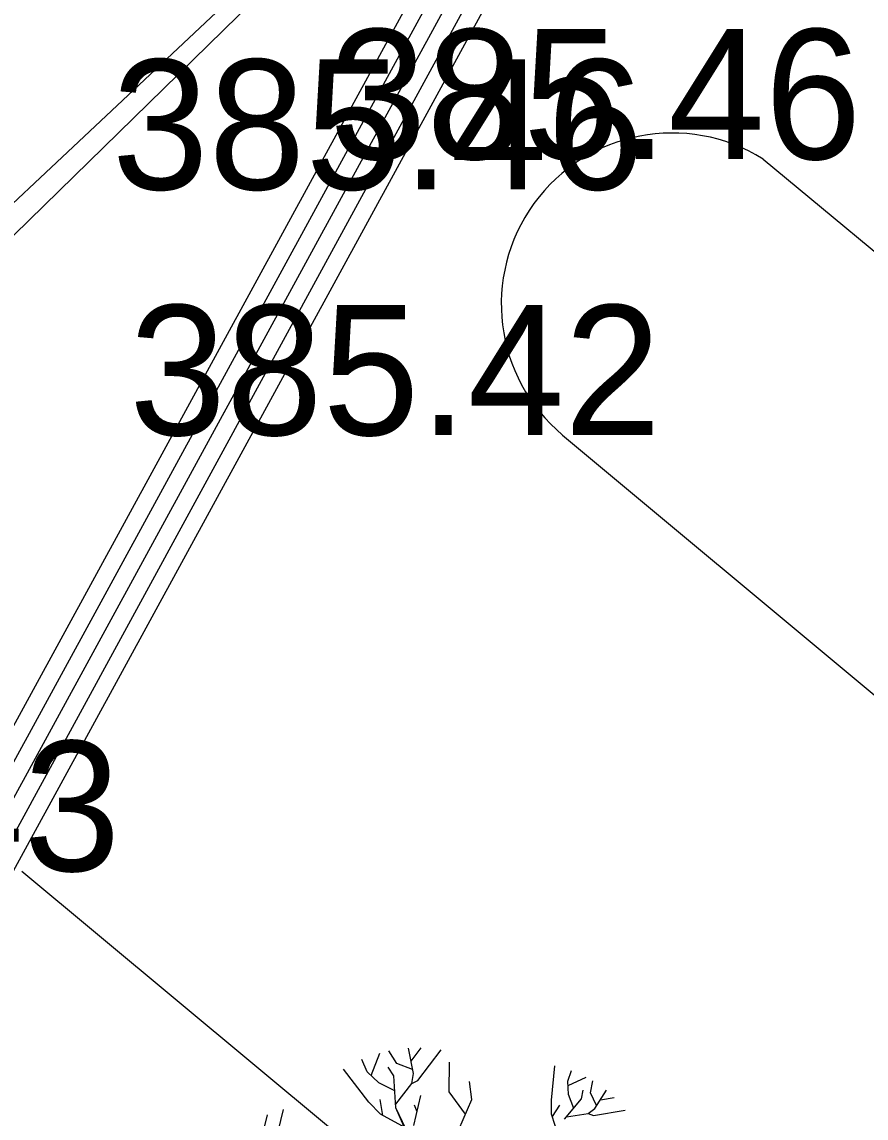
# Model space of a CAD drawing. Extents: x -438233 to -437334, y -1133133 to -1132623.
# Drawn here: x -437526.88 to -437522.01, y -1132711.13 to -1132704.81 of the extents above; entities that cross this region are included whole.
import ezdxf

# ---------------------------------------------------------------- set-up
doc = ezdxf.new("R2010")
doc.units = 0
for name, color, linetype in [('Vrstva 1', 7, 'Continuous'), ('Vrstva 10', 7, 'Continuous'), ('Vrstva 15', 7, 'Continuous'), ('Vrstva 3', 7, 'Continuous'), ('Vrstva 50', 7, 'Continuous')]:
    doc.layers.add(name, color=color, linetype=linetype)

msp = doc.modelspace()

# ---------------------------------------------------------------- linework, layer by layer
at = {"layer": 'Vrstva 1'}
for p, q in [((-437522.6068, -1132705.6023), (-437522.6068, -1132705.6023)), ((-437523.8628, -1132705.7773), (-437523.8628, -1132705.7773)), ((-437523.7628, -1132707.1943), (-437523.7628, -1132707.1943)), ((-437526.8818, -1132709.7093), (-437526.8818, -1132709.7093)), ((-437524.8667, -1132710.8893), (-437524.8167, -1132710.7598)), ((-437524.719, -1132710.819), (-437524.7663, -1132710.7472)), ((-437524.6238, -1132710.8778), (-437524.6518, -1132710.7311)), ((-437524.6375, -1132710.8064), (-437524.5794, -1132710.7294)), ((-437524.5986, -1132710.9184), (-437524.4628, -1132710.7406)), ((-437524.8895, -1132710.8676), (-437524.921, -1132710.7973)), ((-437524.6291, -1132710.855), (-437524.719, -1132710.819)), ((-437524.4173, -1132710.9831), (-437524.4163, -1132710.812)), ((-437524.8807, -1132711.0419), (-437525.0274, -1132710.8529)), ((-437524.823, -1132710.931), (-437524.8895, -1132710.8676)), ((-437524.7369, -1132710.8911), (-437524.7698, -1132710.8403)), ((-437524.725, -1132711.0759), (-437524.7369, -1132710.8911)), ((-437524.6336, -1132710.9348), (-437524.6238, -1132710.8778)), ((-437523.8272, -1132711.0318), (-437523.808, -1132710.834)), ((-437523.7327, -1132710.9212), (-437523.7117, -1132710.8606)), ((-437524.7313, -1132710.9768), (-437524.823, -1132710.931)), ((-437524.726, -1132711.0535), (-437524.6336, -1132710.9348)), ((-437524.6336, -1132710.9348), (-437524.5986, -1132710.9184)), ((-437524.2871, -1132711.0265), (-437524.3004, -1132710.9243)), ((-437523.7289, -1132710.9978), (-437523.7327, -1132710.9212)), ((-437523.7313, -1132710.9474), (-437523.627, -1132710.8977)), ((-437523.6015, -1132710.9891), (-437523.5896, -1132710.9187)), ((-437524.6214, -1132711.1774), (-437524.5804, -1132711.0048)), ((-437524.3232, -1132711.1116), (-437524.4173, -1132710.9831)), ((-437523.6991, -1132711.0783), (-437523.7289, -1132710.9978)), ((-437523.654, -1132711.023), (-437523.6445, -1132710.9733)), ((-437523.5679, -1132711.0622), (-437523.6015, -1132710.9891)), ((-437523.5773, -1132711.0797), (-437523.5108, -1132710.9744)), ((-437523.5448, -1132711.0283), (-437523.4657, -1132711.0153)), ((-437524.8135, -1132711.1119), (-437524.8807, -1132711.0419)), ((-437524.7992, -1132711.12), (-437524.8163, -1132711.0265)), ((-437524.6382, -1132711.2729), (-437524.725, -1132711.0759)), ((-437524.627, -1132711.2799), (-437524.725, -1132711.0759)), ((-437524.6025, -1132711.0983), (-437524.6182, -1132711.0601)), ((-437524.3613, -1132711.2008), (-437524.2871, -1132711.0265)), ((-437523.8265, -1132711.1126), (-437523.8272, -1132711.0318)), ((-437523.822, -1132711.1263), (-437523.7793, -1132711.0594)), ((-437523.752, -1132711.1417), (-437523.654, -1132711.023)), ((-437523.6162, -1132711.1084), (-437523.5773, -1132711.0797)), ((-437525.4845, -1132711.1942), (-437525.4656, -1132711.1161)), ((-437525.418, -1132711.267), (-437525.3728, -1132711.0857)), ((-437524.6697, -1132711.1907), (-437524.8135, -1132711.1119)), ((-437523.7842, -1132711.2428), (-437523.8265, -1132711.1126)), ((-437523.7401, -1132711.1277), (-437523.6162, -1132711.1084)), ((-437523.6162, -1132711.1084), (-437523.5857, -1132711.1189)), ((-437523.5857, -1132711.1189), (-437523.4013, -1132711.0881))]:
    msp.add_line(p, q, dxfattribs=at)
at = {"layer": 'Vrstva 10'}
for points in [[(-437522.6068, -1132705.6023), (-437506.2708, -1132719.1413)], [(-437523.7628, -1132707.1943), (-437507.5728, -1132720.6863)], [(-437526.8818, -1132709.7093), (-437510.8358, -1132723.0743)]]:
    msp.add_lwpolyline(points, dxfattribs=at)
msp.add_arc((-437523.1306, -1132706.4376), 0.986, 57.91071, 230.12019, dxfattribs=at)
at = {"layer": 'Vrstva 15'}
for p, q in [((-437523.6704, -1132703.7324), (-437528.6374, -1132712.832)), ((-437523.8176, -1132703.7934), (-437528.7251, -1132712.7841)), ((-437523.9649, -1132703.8545), (-437528.8129, -1132712.7362)), ((-437524.1121, -1132703.9155), (-437528.9007, -1132712.6883)), ((-437524.2594, -1132703.9765), (-437528.9885, -1132712.6404))]:
    msp.add_line(p, q, dxfattribs=at)
at = {"layer": 'Vrstva 50'}
msp.add_lwpolyline([(-437520.7113, -1132700.009), (-437528.9071, -1132707.7091), (-437530.0453, -1132706.8113), (-437530.9165, -1132707.966), (-437529.8594, -1132708.9041), (-437520.7216, -1132699.9696)], dxfattribs=at)

# ---------------------------------------------------------------- texts
at = {"layer": 'Vrstva 3'}
for s, p in [('385.46 ', (-437525.1068, -1132705.6023)), ('385.46 ', (-437526.3628, -1132705.7773)), ('385.42 ', (-437526.2628, -1132707.1943)), ('385.43 ', (-437529.3818, -1132709.7093))]:
    msp.add_text(s, height=0.75, dxfattribs=at).set_placement(p)

doc.saveas('drawing.dxf')
